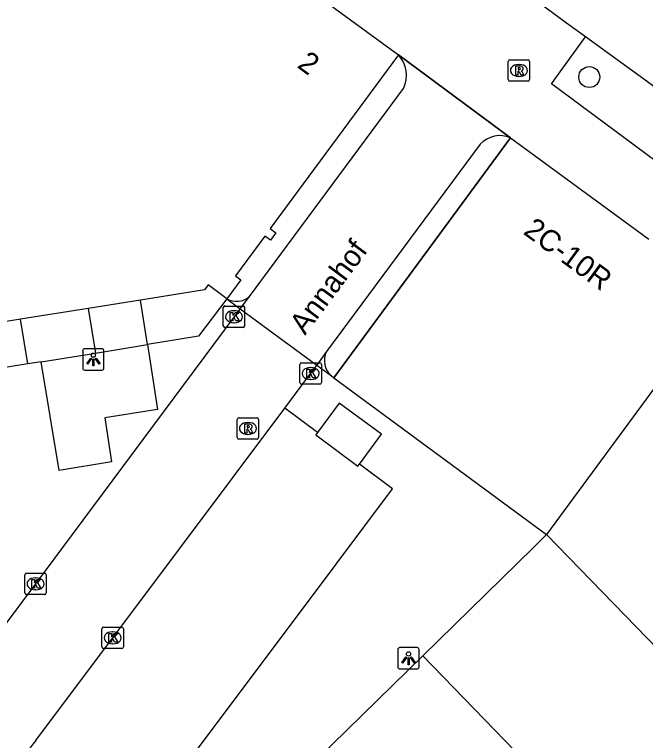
# Model space of a CAD drawing. Extents: x 161087 to 161922, y 382574 to 383873.
# Drawn here: x 161364.03 to 161393.54, y 383490.97 to 383524.92 of the extents above; entities that cross this region are included whole.
import ezdxf

# ---------------------------------------------------------------- set-up
doc = ezdxf.new("R2010")
doc.units = 0
for name, color, linetype in [('IMGEO_Boom', 7, 'Continuous'), ('IMGEO_Fietspad_gesloten', 7, 'Continuous'), ('IMGEO_Kolk', 7, 'Continuous'), ('IMGEO_Lage_trafo', 7, 'Continuous'), ('IMGEO_Lichtpunt', 7, 'Continuous'), ('IMGEO_Openbare_ruimte_label', 7, 'Continuous'), ('IMGEO_Pand', 7, 'Continuous'), ('IMGEO_Pand_nummerreeks', 7, 'Continuous'), ('IMGEO_Pand_overbouw', 7, 'Continuous'), ('IMGEO_Rijbaan_lokaal_open', 7, 'Continuous'), ('IMGEO_Rioolput', 7, 'Continuous'), ('IMGEO_Voetpad_gesloten', 7, 'Continuous'), ('IMGEO_Voetpad_open', 7, 'Continuous')]:
    doc.layers.add(name, color=color, linetype=linetype)

msp = doc.modelspace()

# ---------------------------------------------------------------- linework, layer by layer
at = {"layer": 'IMGEO_Boom'}
msp.add_circle((161390.908, 383521.999), 0.489, dxfattribs=at)
at = {"layer": 'IMGEO_Fietspad_gesloten'}
for points in [[(161390.737, 383523.876), (161389.846, 383524.524), (161385.44, 383527.768)], [(161397.212, 383519.166), (161390.737, 383523.876)]]:
    msp.add_lwpolyline(points, dxfattribs=at)
at = {"layer": 'IMGEO_Kolk'}
for p, q in [((161373.867, 383511.292), (161374.719, 383511.292)), ((161373.792, 383510.366), (161373.792, 383511.218)), ((161374.28, 383511.072), (161374.305, 383511.072)), ((161374.793, 383511.218), (161374.793, 383510.366)), ((161374.719, 383510.292), (161373.867, 383510.292)), ((161374.303, 383510.512), (161374.278, 383510.512)), ((161377.38, 383507.708), (161377.38, 383508.56)), ((161377.455, 383508.634), (161378.307, 383508.634)), ((161378.381, 383508.56), (161378.381, 383507.708)), ((161377.868, 383508.414), (161377.893, 383508.414)), ((161377.891, 383507.854), (161377.866, 383507.854)), ((161378.307, 383507.634), (161377.455, 383507.634)), ((161364.515, 383497.873), (161364.515, 383498.725)), ((161364.59, 383498.799), (161365.442, 383498.799)), ((161365.516, 383498.725), (161365.516, 383497.873)), ((161365.003, 383498.579), (161365.028, 383498.579)), ((161365.026, 383498.019), (161365.001, 383498.019)), ((161365.442, 383497.799), (161364.59, 383497.799)), ((161368.12, 383495.35), (161368.12, 383496.202)), ((161368.195, 383496.276), (161369.047, 383496.276)), ((161368.608, 383496.056), (161368.633, 383496.056)), ((161369.121, 383496.202), (161369.121, 383495.35)), ((161368.631, 383495.496), (161368.606, 383495.496)), ((161369.047, 383495.276), (161368.195, 383495.276))]:
    msp.add_line(p, q, dxfattribs=at)
for points in [[(161373.867, 383511.292), (161374.719, 383511.292)], [(161373.792, 383510.366), (161373.792, 383511.218)], [(161374.113, 383510.992), (161374.236, 383510.992), (161374.236, 383510.841), (161374.366, 383510.992), (161374.53, 383510.992), (161374.384, 383510.841), (161374.537, 383510.592), (161374.385, 383510.592), (161374.3, 383510.756), (161374.236, 383510.689), (161374.236, 383510.592), (161374.113, 383510.592), (161374.113, 383510.992)], [(161374.793, 383511.218), (161374.793, 383510.366)], [(161374.719, 383510.292), (161373.867, 383510.292)], [(161377.38, 383507.708), (161377.38, 383508.56)], [(161377.455, 383508.634), (161378.307, 383508.634)], [(161378.381, 383508.56), (161378.381, 383507.708)], [(161377.701, 383508.334), (161377.824, 383508.334), (161377.824, 383508.183), (161377.954, 383508.334), (161378.118, 383508.334), (161377.972, 383508.183), (161378.125, 383507.934), (161377.973, 383507.934), (161377.888, 383508.098), (161377.824, 383508.031), (161377.824, 383507.934), (161377.701, 383507.934), (161377.701, 383508.334)], [(161378.307, 383507.634), (161377.455, 383507.634)], [(161364.515, 383497.873), (161364.515, 383498.725)], [(161364.59, 383498.799), (161365.442, 383498.799)], [(161365.516, 383498.725), (161365.516, 383497.873)], [(161364.836, 383498.499), (161364.959, 383498.499), (161364.959, 383498.348), (161365.089, 383498.499), (161365.253, 383498.499), (161365.107, 383498.348), (161365.26, 383498.099), (161365.108, 383498.099), (161365.023, 383498.263), (161364.959, 383498.196), (161364.959, 383498.099), (161364.836, 383498.099), (161364.836, 383498.499)], [(161365.442, 383497.799), (161364.59, 383497.799)], [(161368.12, 383495.35), (161368.12, 383496.202)], [(161368.195, 383496.276), (161369.047, 383496.276)], [(161368.441, 383495.976), (161368.564, 383495.976), (161368.564, 383495.825), (161368.694, 383495.976), (161368.858, 383495.976), (161368.712, 383495.825), (161368.865, 383495.576), (161368.713, 383495.576), (161368.628, 383495.74), (161368.564, 383495.673), (161368.564, 383495.576), (161368.441, 383495.576), (161368.441, 383495.976)], [(161369.121, 383496.202), (161369.121, 383495.35)], [(161369.047, 383495.276), (161368.195, 383495.276)]]:
    msp.add_lwpolyline(points, dxfattribs=at)
for centre, start, end in [((161373.869, 383511.216), 91.552, 178.448), ((161373.869, 383511.216), 91.552, 178.448), ((161374.717, 383511.216), 1.552, 88.448), ((161374.717, 383511.216), 1.552, 88.448), ((161373.869, 383510.368), 181.552, 268.448), ((161373.869, 383510.368), 181.552, 268.448), ((161374.717, 383510.368), 271.552, 358.448), ((161374.717, 383510.368), 271.552, 358.448), ((161377.457, 383508.558), 91.552, 178.448), ((161377.457, 383508.558), 91.552, 178.448), ((161378.305, 383508.558), 1.552, 88.448), ((161378.305, 383508.558), 1.552, 88.448), ((161377.457, 383507.71), 181.552, 268.448), ((161377.457, 383507.71), 181.552, 268.448), ((161378.305, 383507.71), 271.552, 358.448), ((161378.305, 383507.71), 271.552, 358.448), ((161364.592, 383498.723), 91.552, 178.448), ((161364.592, 383498.723), 91.552, 178.448), ((161365.44, 383498.723), 1.552, 88.448), ((161365.44, 383498.723), 1.552, 88.448), ((161364.592, 383497.875), 181.552, 268.448), ((161364.592, 383497.875), 181.552, 268.448), ((161365.44, 383497.875), 271.552, 358.448), ((161365.44, 383497.875), 271.552, 358.448), ((161368.197, 383496.2), 91.552, 178.448), ((161368.197, 383496.2), 91.552, 178.448), ((161369.045, 383496.2), 1.552, 88.448), ((161369.045, 383496.2), 1.552, 88.448), ((161368.197, 383495.352), 181.552, 268.448), ((161368.197, 383495.352), 181.552, 268.448), ((161369.045, 383495.352), 271.552, 358.448), ((161369.045, 383495.352), 271.552, 358.448)]:
    msp.add_arc(centre, 0.0765, start, end, dxfattribs=at)
for centre, major_axis, ratio, start_param, end_param in [((161374.279, 383510.792), (-0.387, 0.002), 0.722429, 4.712389, 7.853982), ((161374.304, 383510.792), (-0.39, 0.002), 0.717154, 1.570796, 4.712389), ((161377.867, 383508.134), (-0.387, 0.002), 0.722429, 4.712389, 7.853982), ((161377.892, 383508.134), (-0.39, 0.002), 0.717154, 1.570796, 4.712389), ((161365.002, 383498.299), (-0.387, 0.002), 0.722429, 4.712389, 7.853982), ((161365.027, 383498.299), (-0.39, 0.002), 0.717154, 1.570796, 4.712389), ((161368.607, 383495.776), (-0.387, 0.002), 0.722429, 4.712389, 7.853982), ((161368.632, 383495.776), (-0.39, 0.002), 0.717154, 1.570796, 4.712389)]:
    msp.add_ellipse(centre, major_axis=major_axis, ratio=ratio, start_param=start_param, end_param=end_param, dxfattribs=at)
at = {"layer": 'IMGEO_Lage_trafo'}
for points in [[(161380.156, 383503.898), (161381.189, 383505.301), (161379.217, 383506.754), (161378.196, 383505.369)], [(161378.196, 383505.369), (161378.116, 383505.261), (161380.089, 383503.807), (161380.156, 383503.898)]]:
    msp.add_lwpolyline(points, dxfattribs=at)
at = {"layer": 'IMGEO_Lichtpunt'}
for p, q in [((161368.12, 383509.29), (161367.312, 383509.29)), ((161368.12, 383509.29), (161367.312, 383509.29)), ((161367.218, 383509.195), (161367.218, 383508.388)), ((161367.218, 383509.195), (161367.218, 383508.388)), ((161368.214, 383508.388), (161368.214, 383509.195)), ((161368.214, 383508.388), (161368.214, 383509.195)), ((161367.312, 383508.294), (161368.12, 383508.294)), ((161367.312, 383508.294), (161368.12, 383508.294)), ((161382.858, 383495.318), (161382.05, 383495.318)), ((161382.858, 383495.318), (161382.05, 383495.318)), ((161381.956, 383495.223), (161381.956, 383494.416)), ((161381.956, 383495.223), (161381.956, 383494.416)), ((161382.952, 383494.416), (161382.952, 383495.223)), ((161382.952, 383494.416), (161382.952, 383495.223)), ((161382.05, 383494.322), (161382.858, 383494.322)), ((161382.05, 383494.322), (161382.858, 383494.322))]:
    msp.add_line(p, q, dxfattribs=at)
for points in [[(161367.592, 383508.859), (161367.631, 383508.831), (161367.443, 383508.569), (161367.405, 383508.596), (161367.592, 383508.859)], [(161367.694, 383508.811), (161367.741, 383508.811), (161367.741, 383508.489), (161367.694, 383508.489), (161367.694, 383508.811)], [(161367.804, 383508.831), (161367.842, 383508.858), (161368.029, 383508.596), (161367.99, 383508.568), (161367.804, 383508.831)], [(161382.33, 383494.887), (161382.369, 383494.859), (161382.181, 383494.597), (161382.143, 383494.624), (161382.33, 383494.887)], [(161382.432, 383494.839), (161382.479, 383494.839), (161382.479, 383494.517), (161382.432, 383494.517), (161382.432, 383494.839)], [(161382.542, 383494.859), (161382.58, 383494.886), (161382.767, 383494.624), (161382.728, 383494.596), (161382.542, 383494.859)]]:
    msp.add_lwpolyline(points, dxfattribs=at)
for centre in [(161367.717, 383508.993), (161382.455, 383495.021)]:
    msp.add_circle(centre, 0.0994, dxfattribs=at)
for centre, start, end in [((161367.312, 383509.195), 90, 180), ((161367.312, 383509.195), 90, 180), ((161368.12, 383509.195), 0, 90), ((161368.12, 383509.195), 0, 90), ((161367.312, 383508.388), 180, 270), ((161367.312, 383508.388), 180, 270), ((161368.12, 383508.388), 270, 0), ((161368.12, 383508.388), 270, 360), ((161382.05, 383495.223), 90, 180), ((161382.05, 383495.223), 90, 180), ((161382.858, 383495.223), 0, 90), ((161382.858, 383495.223), 0, 90), ((161382.05, 383494.416), 180, 270), ((161382.05, 383494.416), 180, 270), ((161382.858, 383494.416), 270, 0), ((161382.858, 383494.416), 270, 360)]:
    msp.add_arc(centre, 0.0946, start, end, dxfattribs=at)
at = {"layer": 'IMGEO_Pand'}
for points in [[(161374.723, 383528.36), (161376.115, 383527.34), (161376.746, 383526.878), (161381.984, 383523.041)], [(161381.984, 383523.041), (161375.992, 383514.911), (161376.258, 383514.716), (161376.003, 383514.37), (161375.737, 383514.565), (161374.361, 383512.697), (161374.611, 383512.514), (161373.957, 383511.628)], [(161387.231, 383519.162), (161378.959, 383507.938)], [(161387.231, 383519.162), (161393.69, 383514.413)], [(161373.957, 383511.628), (161373.081, 383512.275), (161372.909, 383512.042), (161369.924, 383511.568)], [(161397.182, 383511.846), (161388.915, 383500.601)], [(161369.924, 383511.568), (161367.478, 383511.179)], [(161367.478, 383511.179), (161364.317, 383510.677)], [(161364.317, 383510.677), (161362.391, 383510.37)], [(161378.959, 383507.938), (161388.915, 383500.601)], [(161388.915, 383500.601), (161388.3, 383500), (161383.117, 383494.931)], [(161388.915, 383500.601), (161395.708, 383493.604)], [(161383.117, 383494.931), (161377.466, 383489.405)], [(161396.908, 383480.42), (161392.564, 383484.894), (161392.718, 383485.043), (161383.117, 383494.931)]]:
    msp.add_lwpolyline(points, dxfattribs=at)
at = {"layer": 'IMGEO_Pand_overbouw'}
msp.add_lwpolyline([(161387.231, 383519.162), (161381.984, 383523.041), (161375.992, 383514.911), (161376.258, 383514.716), (161376.003, 383514.37), (161375.737, 383514.565), (161374.361, 383512.697), (161374.611, 383512.514), (161373.957, 383511.628), (161374.582, 383511.167), (161378.161, 383508.527), (161378.848, 383508.02), (161378.959, 383507.938)], close=True, dxfattribs=at)
at = {"layer": 'IMGEO_Rijbaan_lokaal_open'}
for points in [[(161381.984, 383523.041), (161387.231, 383519.162)], [(161375.015, 383511.732), (161382.226, 383521.463)], [(161385.803, 383518.853), (161378.62, 383509.167)], [(161374.582, 383511.167), (161375.015, 383511.732)], [(161374.582, 383511.167), (161374.281, 383510.774), (161366.28, 383500), (161365.015, 383498.296), (161361.591, 383493.742)], [(161374.582, 383511.167), (161378.161, 383508.527)], [(161378.62, 383509.167), (161378.161, 383508.527)], [(161376.668, 383506.515), (161377.936, 383508.207), (161378.161, 383508.527)], [(161365.027, 383490.975), (161371.788, 383500), (161376.668, 383506.515)]]:
    msp.add_lwpolyline(points, dxfattribs=at)
for centre, radius, start, end in [((161380.945, 383522.074), 1.419, 334.4881, 42.9497), ((161386.738, 383517.985), 1.276, 67.2881, 137.1315), ((161368.06, 383488.326), 4.026, 138.8681, 190.5243)]:
    msp.add_arc(centre, radius, start, end, dxfattribs=at)
at = {"layer": 'IMGEO_Rioolput'}
for p, q in [((161387.192, 383522.806), (161388.044, 383522.806)), ((161387.117, 383521.88), (161387.117, 383522.732)), ((161387.605, 383522.586), (161387.63, 383522.586)), ((161388.118, 383522.732), (161388.118, 383521.88)), ((161388.044, 383521.806), (161387.192, 383521.806)), ((161387.628, 383522.026), (161387.603, 383522.026)), ((161374.445, 383505.14), (161374.445, 383505.992)), ((161374.52, 383506.066), (161375.372, 383506.066)), ((161374.933, 383505.846), (161374.958, 383505.846)), ((161375.446, 383505.992), (161375.446, 383505.14)), ((161374.956, 383505.286), (161374.931, 383505.286)), ((161375.372, 383505.066), (161374.52, 383505.066))]:
    msp.add_line(p, q, dxfattribs=at)
for points in [[(161387.192, 383522.806), (161388.044, 383522.806)], [(161387.117, 383521.88), (161387.117, 383522.732)], [(161387.706, 383522.504), (161387.454, 383522.506), (161387.454, 383522.106)], [(161388.118, 383522.732), (161388.118, 383521.88)], [(161387.454, 383522.106), (161387.578, 383522.106), (161387.578, 383522.268), (161387.589, 383522.268)], [(161387.632, 383522.425), (161387.578, 383522.425), (161387.578, 383522.344)], [(161387.578, 383522.344), (161387.63, 383522.344)], [(161387.636, 383522.239), (161387.707, 383522.106), (161387.847, 383522.106), (161387.782, 383522.232)], [(161388.044, 383521.806), (161387.192, 383521.806)], [(161374.445, 383505.14), (161374.445, 383505.992)], [(161374.52, 383506.066), (161375.372, 383506.066)], [(161375.446, 383505.992), (161375.446, 383505.14)], [(161375.034, 383505.764), (161374.782, 383505.766), (161374.782, 383505.366)], [(161374.782, 383505.366), (161374.906, 383505.366), (161374.906, 383505.528), (161374.917, 383505.528)], [(161374.96, 383505.685), (161374.906, 383505.685), (161374.906, 383505.604)], [(161374.906, 383505.604), (161374.958, 383505.604)], [(161374.964, 383505.499), (161375.035, 383505.366), (161375.175, 383505.366), (161375.11, 383505.492)], [(161375.372, 383505.066), (161374.52, 383505.066)]]:
    msp.add_lwpolyline(points, dxfattribs=at)
for centre, radius, start, end in [((161387.194, 383522.73), 0.0765, 91.552, 178.448), ((161387.194, 383522.73), 0.0765, 91.552, 178.448), ((161388.042, 383522.73), 0.0765, 1.552, 88.448), ((161388.042, 383522.73), 0.0765, 1.552, 88.448), ((161387.705, 383522.394), 0.109, 350.3612, 89.416), ((161387.588, 383522.215), 0.0533, 26.0293, 88.6989), ((161387.614, 383522.533), 0.19, 274.7715, 282.9687), ((161387.638, 383522.329), 0.0964, 77.0061, 93.1865), ((161387.652, 383522.386), 0.0378, 276.6634, 79.6772), ((161387.703, 383522.394), 0.112, 277.5842, 350.9817), ((161387.687, 383522.179), 0.108, 29.5134, 73.7905), ((161387.194, 383521.882), 0.0765, 181.552, 268.448), ((161387.194, 383521.882), 0.0765, 181.552, 268.448), ((161388.042, 383521.882), 0.0765, 271.552, 358.448), ((161388.042, 383521.882), 0.0765, 271.552, 358.448), ((161374.522, 383505.99), 0.0765, 91.552, 178.448), ((161374.522, 383505.99), 0.0765, 91.552, 178.448), ((161375.37, 383505.99), 0.0765, 1.552, 88.448), ((161375.37, 383505.99), 0.0765, 1.552, 88.448), ((161374.916, 383505.475), 0.0533, 26.0293, 88.6989), ((161374.942, 383505.793), 0.19, 274.7715, 282.9687), ((161374.966, 383505.589), 0.0964, 77.0061, 93.1865), ((161374.98, 383505.646), 0.0378, 276.6634, 79.6772), ((161375.033, 383505.654), 0.109, 350.3612, 89.416), ((161375.031, 383505.654), 0.112, 277.5842, 350.9817), ((161375.015, 383505.439), 0.108, 29.5134, 73.7905), ((161374.522, 383505.142), 0.0765, 181.552, 268.448), ((161374.522, 383505.142), 0.0765, 181.552, 268.448), ((161375.37, 383505.142), 0.0765, 271.552, 358.448), ((161375.37, 383505.142), 0.0765, 271.552, 358.448)]:
    msp.add_arc(centre, radius, start, end, dxfattribs=at)
for centre, major_axis, ratio, start_param, end_param in [((161387.604, 383522.306), (-0.387, 0.002), 0.722429, 4.712389, 7.853982), ((161387.629, 383522.306), (-0.39, 0.002), 0.717154, 1.570796, 4.712389), ((161374.932, 383505.566), (-0.387, 0.002), 0.722429, 4.712389, 7.853982), ((161374.957, 383505.566), (-0.39, 0.002), 0.717154, 1.570796, 4.712389)]:
    msp.add_ellipse(centre, major_axis=major_axis, ratio=ratio, start_param=start_param, end_param=end_param, dxfattribs=at)
at = {"layer": 'IMGEO_Voetpad_gesloten'}
msp.add_lwpolyline([(161395.555, 383516.929), (161389.139, 383521.688), (161390.737, 383523.876)], dxfattribs=at)
at = {"layer": 'IMGEO_Voetpad_open'}
for points in [[(161373.957, 383511.628), (161372.637, 383509.885), (161370.249, 383509.49)], [(161373.957, 383511.628), (161374.582, 383511.167)], [(161370.249, 383509.49), (161369.924, 383511.568)], [(161367.478, 383511.179), (161367.811, 383509.086)], [(161364.65, 383508.584), (161364.317, 383510.677)], [(161370.249, 383509.49), (161370.724, 383506.455), (161368.255, 383506.056), (161368.565, 383504.001), (161366.116, 383503.598), (161365.282, 383508.684)], [(161367.811, 383509.086), (161370.249, 383509.49)], [(161365.282, 383508.684), (161367.811, 383509.086)], [(161364.65, 383508.584), (161362.724, 383508.278)], [(161365.282, 383508.684), (161364.65, 383508.584)], [(161378.161, 383508.527), (161378.848, 383508.02)], [(161378.848, 383508.02), (161378.959, 383507.938)], [(161378.196, 383505.369), (161376.668, 383506.515)], [(161364.101, 383487.591), (161368.101, 383484.588), (161369.739, 383486.759), (161379.067, 383499.217), (161381.703, 383502.738), (161380.156, 383503.898)]]:
    msp.add_lwpolyline(points, dxfattribs=at)
for centre, radius, start, end in [((161374.411, 383512.446), 0.935, 240.9719, 310.2562), ((161379.47, 383508.74), 0.951, 153.3153, 229.17)]:
    msp.add_arc(centre, radius, start, end, dxfattribs=at)

# ---------------------------------------------------------------- texts
at = {"layer": 'IMGEO_Openbare_ruimte_label'}
msp.add_text('Annahof', height=1, rotation=53.4166, dxfattribs=at).set_placement((161377.618, 383509.892))
at = {"layer": 'IMGEO_Pand_nummerreeks'}
for s, rotation, p in [('2', 323.7776, (161377.203, 383522.478)), ('2C-10R', 323.6745, (161387.775, 383514.691))]:
    msp.add_text(s, height=1, rotation=rotation, dxfattribs=at).set_placement(p)

doc.saveas('drawing.dxf')
